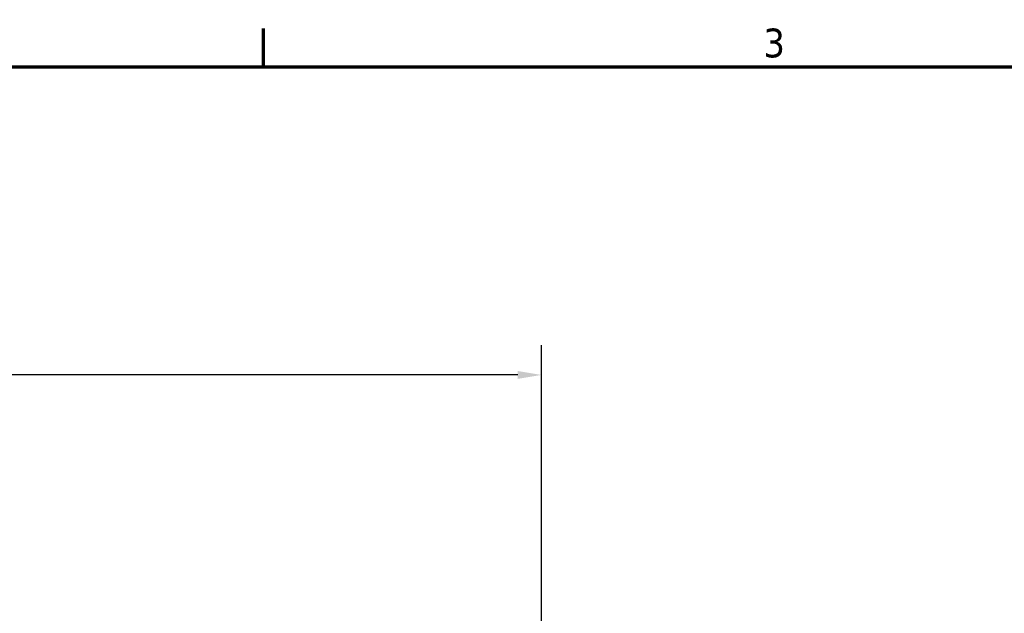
# Model space of a CAD drawing. Header units: inches. Extents: x 1 to 271, y 5 to 171.
# Tile 329 of 334: x 162 to 195, y 150 to 170. Entities that reach past the tile are written whole.
import ezdxf

# ---------------------------------------------------------------- set-up
doc = ezdxf.new("R2010")
doc.units = ezdxf.units.IN
doc.header["$LTSCALE"] = 8
doc.header["$MEASUREMENT"] = 0
doc.layers.add('Border (ANSI)', color=7, linetype='Continuous', lineweight=70)
doc.layers.add('Dimension (ANSI)', color=7, linetype='Continuous', lineweight=25)
doc.styles.add('Dimension Text', font='tahoma.ttf')
doc.dimstyles.new('Dual Dimension', dxfattribs={"dimscale": 8, "dimtxt": 0.12, "dimasz": 0.098425, "dimexe": 0.125, "dimexo": 0.0625, "dimgap": 0.031496, "dimtad": 0, "dimtih": 1, "dimtoh": 1, "dimrnd": 1e-08, "dimzin": 4, "dimdsep": 46, "dimtxsty": 'Dimension Text', "dimcen": 0.09, "dimdle": 0.393701, "dimclrd": 256, "dimclre": 256, "dimclrt": 256, "dimadec": 0, "dimazin": 1, "dimtfac": 1, "dimtofl": 0, "dimtmove": 0, "dimatfit": 3, "dimfxl": 1, "dimtolj": 1, "dimtzin": 4, "dimlwd": -1, "dimlwe": -1, "dimarcsym": 0})

# ---------------------------------------------------------------- blocks, each defined once
blk = doc.blocks.new('Borders Default Border')
at = {"layer": 'Border (ANSI)'}
blk.add_line((21.25, 21), (21.25, 21.16), dxfattribs=at)
at = {"layer": 'Border (ANSI)', "flags": 128}
blk.add_lwpolyline([(0.5, 1), (0.5, 21), (33.5, 21), (33.5, 1), (0.5, 1)], dxfattribs=at)
at = {"layer": 'Border (ANSI)', "insert": (23.3377, 21.0375), "char_height": 0.12, "attachment_point": 7, "style": 'Dimension Text'}
blk.add_mtext('3', dxfattribs=at)
blk = doc.blocks.new('*D10')
at = {"layer": 'Defpoints', "color": 0, "transparency": 16777216}
for p in [(179.285, 157.708), (123.18, 140.681), (179.285, 140.681)]:
    blk.add_point(p, dxfattribs=at)
at = {"layer": 'Dimension (ANSI)', "transparency": 16777216}
for p, q in [((123.18, 141.181), (123.18, 158.708)), ((179.285, 141.181), (179.285, 158.708)), ((123.967, 157.708), (146.443, 157.708)), ((178.497, 157.708), (156.022, 157.708))]:
    blk.add_line(p, q, dxfattribs=at)
for points in [[(123.967, 157.839), (123.967, 157.577), (123.18, 157.708)], [(178.497, 157.839), (178.497, 157.577), (179.285, 157.708)]]:
    blk.add_solid(points, dxfattribs=at)
at = {"layer": 'Dimension (ANSI)', "transparency": 16777216, "insert": (151.232, 157.708), "char_height": 0.96, "attachment_point": 5, "style": 'Dimension Text'}
blk.add_mtext('\\A1;{\\H3.0x;(}\\S56.11^ 1425.1 mm;{\\H3.0x;)}', dxfattribs=at)

msp = doc.modelspace()

# ---------------------------------------------------------------- block references
at = {"xscale": 8, "yscale": 8, "zscale": 8}
msp.add_blockref('Borders Default Border', (0, 0), dxfattribs=at)

# ---------------------------------------------------------------- dimensions: what is measured, and where the dimension line sits
at = {"layer": 'Dimension (ANSI)'}
dim = msp.add_linear_dim(base=(179.28481, 157.70793), p1=(123.17977, 140.68124), p2=(179.28481, 140.68124), angle=180, text='{\\H3.0x;(}\\S<>^ 1425.1 mm;{\\H3.0x;)}', dimstyle='Dual Dimension', override={"dimgap": 0.031496, "dimtih": 0, "dimtoh": 0, "dimdec": 2, "dimpost": '\\X', "dimtol": 0, "dimlim": 0, "dimtp": 0, "dimtm": 0, "dimtdec": 2, "dimatfit": 1}, dxfattribs=at)
dim.commit()
dim.dimension.update_dxf_attribs({"geometry": '*D10', "text_midpoint": (151.23229, 157.70793), "dimtype": 160})

doc.saveas('drawing.dxf')
